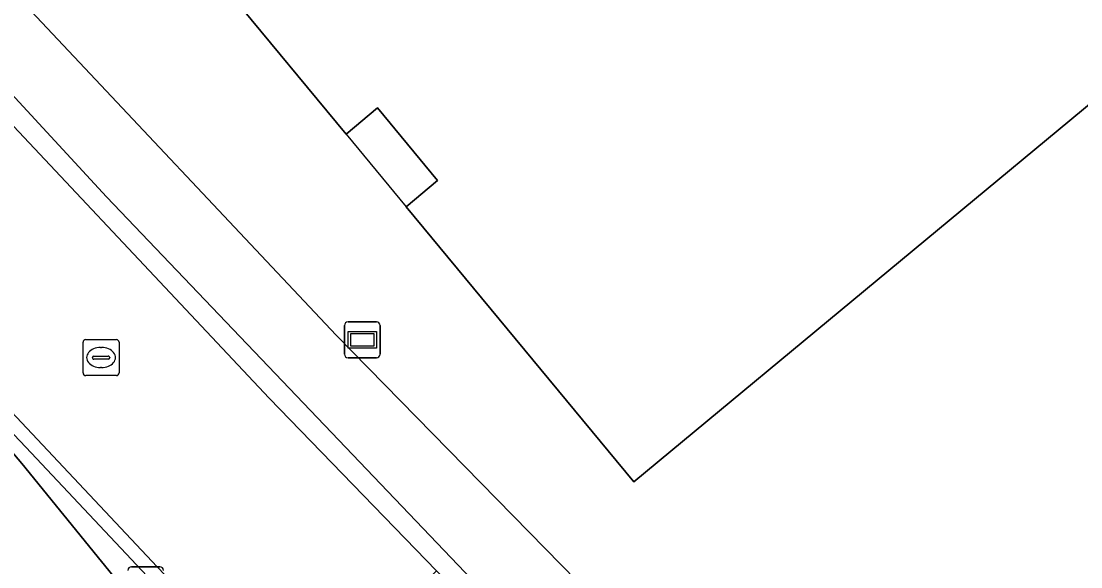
# Model space of a CAD drawing. Extents: x 159489 to 160304, y 383825 to 384531.
# Drawn here: x 160082.47 to 160111.93, y 384135.4 to 384150.57 of the extents above; entities that cross this region are included whole.
import ezdxf

# ---------------------------------------------------------------- set-up
doc = ezdxf.new("R2010")
doc.units = 0
for name, color, linetype in [('IMGEO_Berm_groen', 7, 'Continuous'), ('IMGEO_Berm_open', 7, 'Continuous'), ('IMGEO_Erf', 7, 'Continuous'), ('IMGEO_Informatiebord', 7, 'Continuous'), ('IMGEO_Lichtmast', 7, 'Continuous'), ('IMGEO_OVBaan_gesloten', 7, 'Continuous'), ('IMGEO_Pand', 7, 'Continuous'), ('IMGEO_Pand_overbouw', 7, 'Continuous'), ('IMGEO_Rijbaan_lokaal_gesloten', 7, 'Continuous'), ('IMGEO_Rioolput', 7, 'Continuous'), ('IMGEO_Voetpad_open', 7, 'Continuous')]:
    doc.layers.add(name, color=color, linetype=linetype)

msp = doc.modelspace()

# ---------------------------------------------------------------- linework, layer by layer
at = {"layer": 'IMGEO_Berm_groen'}
for points in [[(160077.959, 384143.62), (160082.491, 384138.273), (160093.68, 384124.504)], [(160103.171, 384113.83), (160122.2, 384094.958), (160122.466, 384095.227), (160124.176, 384096.867), (160104.378, 384116.447), (160089.551, 384131.422), (160085.974, 384135.143), (160082.602, 384138.728), (160077.959, 384143.62)]]:
    msp.add_lwpolyline(points, dxfattribs=at)
at = {"layer": 'IMGEO_Berm_open'}
for points in [[(160089.822, 384131.686), (160086.248, 384135.404), (160076.823, 384145.424), (160066.449, 384156.825), (160055.797, 384168.686)], [(160055.515, 384168.433), (160064.218, 384158.742), (160064.412, 384158.526), (160067.265, 384155.319), (160077.959, 384143.62), (160082.602, 384138.728), (160085.974, 384135.143), (160089.551, 384131.422), (160104.378, 384116.447), (160124.176, 384096.867), (160122.466, 384095.227), (160122.2, 384094.958), (160122.462, 384094.698), (160124.719, 384096.863), (160104.646, 384116.715), (160089.822, 384131.686)]]:
    msp.add_lwpolyline(points, dxfattribs=at)
at = {"layer": 'IMGEO_Erf'}
msp.add_lwpolyline([(160051.553, 384186.494), (160055.185, 384182.183), (160055.979, 384181.24), (160057.954, 384178.895), (160063.061, 384172.832), (160065.382, 384170.193), (160066.214, 384169.246), (160072.272, 384162.355), (160075.872, 384158.402), (160076.696, 384157.497), (160082.448, 384151.179), (160091.223, 384141.843), (160105.53, 384127.244), (160129.28, 384103.698), (160141.431, 384091.785), (160146.087, 384087.221), (160154.183, 384079.487), (160154.902, 384078.8), (160161.156, 384072.825), (160168.424, 384066.164), (160174.496, 384060.831), (160173.165, 384059.326), (160172.803, 384058.891), (160175.157, 384056.641)], dxfattribs=at)
msp.add_lwpolyline([(160094.27, 384162.669), (160092.218, 384165.04), (160109.762, 384179.615), (160111.851, 384177.303), (160111.889, 384177.266), (160112.049, 384177.399), (160113.333, 384175.859), (160118.241, 384179.935), (160116.95, 384181.484), (160120.569, 384184.499), (160134.953, 384167.15), (160099.507, 384137.762), (160093.174, 384145.415), (160094.049, 384146.14), (160092.381, 384148.161), (160091.503, 384147.435), (160085.15, 384155.113)], close=True, dxfattribs=at)
at = {"layer": 'IMGEO_Informatiebord'}
for p, q in [((160091.457, 384141.312), (160091.457, 384142.112)), ((160091.457, 384142.112), (160091.457, 384141.312)), ((160091.557, 384142.212), (160092.347, 384142.212)), ((160092.347, 384142.212), (160091.557, 384142.212)), ((160092.447, 384142.112), (160092.447, 384141.312)), ((160092.447, 384141.312), (160092.447, 384142.112)), ((160092.347, 384141.212), (160091.557, 384141.212)), ((160091.557, 384141.212), (160092.347, 384141.212))]:
    msp.add_line(p, q, dxfattribs=at)
for points in [[(160091.558, 384141.944), (160092.346, 384141.944), (160092.346, 384141.48), (160091.558, 384141.48), (160091.558, 384141.944)], [(160091.623, 384141.879), (160091.623, 384141.545), (160092.281, 384141.545), (160092.281, 384141.879), (160091.623, 384141.879)]]:
    msp.add_lwpolyline(points, dxfattribs=at)
for centre, start, end in [((160091.557, 384142.112), 90, 180), ((160091.557, 384142.112), 90, 180), ((160092.347, 384142.112), 0, 90), ((160092.347, 384142.112), 360, 90), ((160091.557, 384141.312), 180, 270), ((160091.557, 384141.312), 180, 270), ((160092.347, 384141.312), 270, 0), ((160092.347, 384141.312), 270, 0)]:
    msp.add_arc(centre, 0.1, start, end, dxfattribs=at)
at = {"layer": 'IMGEO_Lichtmast'}
for p, q in [((160085.535, 384135.403), (160086.325, 384135.403)), ((160086.325, 384135.403), (160085.535, 384135.403))]:
    msp.add_line(p, q, dxfattribs=at)
for centre, start, end in [((160085.535, 384135.303), 90, 180), ((160085.535, 384135.303), 90, 180), ((160086.325, 384135.303), 0, 90), ((160086.325, 384135.303), 360, 90)]:
    msp.add_arc(centre, 0.1, start, end, dxfattribs=at)
at = {"layer": 'IMGEO_OVBaan_gesloten'}
msp.add_lwpolyline([(160093.68, 384124.504), (160082.491, 384138.273), (160077.959, 384143.62), (160067.265, 384155.319), (160060.886, 384161.392), (160051.375, 384170.108), (160051.001, 384170.451)], dxfattribs=at)
at = {"layer": 'IMGEO_Pand'}
msp.add_lwpolyline([(160134.953, 384167.15), (160120.569, 384184.499), (160116.95, 384181.484), (160118.241, 384179.935), (160113.333, 384175.859), (160112.049, 384177.399), (160111.889, 384177.266), (160111.41, 384176.869), (160094.575, 384162.922), (160094.27, 384162.669), (160085.15, 384155.113), (160091.503, 384147.435), (160092.381, 384148.161), (160094.049, 384146.14), (160093.174, 384145.415), (160099.507, 384137.762)], close=True, dxfattribs=at)
at = {"layer": 'IMGEO_Pand_overbouw'}
msp.add_lwpolyline([(160091.503, 384147.435), (160093.174, 384145.415), (160094.049, 384146.14), (160092.381, 384148.161)], close=True, dxfattribs=at)
at = {"layer": 'IMGEO_Rijbaan_lokaal_gesloten'}
for points in [[(160190.124, 384042.528), (160175.157, 384056.641), (160172.803, 384058.891), (160169.611, 384061.698), (160168.296, 384060.203), (160164.902, 384063.187), (160159.301, 384068.299), (160144.586, 384082.324), (160130.065, 384096.531), (160131.457, 384097.954), (160128.637, 384100.713), (160127.245, 384099.289), (160126.087, 384100.422), (160107.564, 384118.761), (160097.127, 384129.22), (160092.588, 384133.903), (160094.018, 384135.288), (160089.367, 384140.087), (160079.931, 384150.12), (160070.349, 384160.656), (160061.195, 384171.066), (160055.796, 384177.459)], [(160055.797, 384168.686), (160066.449, 384156.825), (160076.823, 384145.424), (160086.248, 384135.404), (160089.822, 384131.686), (160104.646, 384116.715), (160124.719, 384096.863), (160127.256, 384094.343), (160150.41, 384071.823), (160156.588, 384065.977), (160165.391, 384058.144), (160170.706, 384053.56)]]:
    msp.add_lwpolyline(points, dxfattribs=at)
at = {"layer": 'IMGEO_Rioolput'}
for p, q in [((160084.189, 384140.794), (160084.189, 384141.646)), ((160084.264, 384141.72), (160085.116, 384141.72)), ((160084.677, 384141.5), (160084.702, 384141.5)), ((160085.19, 384141.646), (160085.19, 384140.794)), ((160084.448, 384141.214), (160084.448, 384141.226)), ((160084.886, 384141.177), (160084.488, 384141.177)), ((160084.491, 384141.263), (160084.889, 384141.263)), ((160084.932, 384141.226), (160084.932, 384141.214)), ((160084.7, 384140.94), (160084.675, 384140.94)), ((160085.116, 384140.72), (160084.264, 384140.72))]:
    msp.add_line(p, q, dxfattribs=at)
for points in [[(160084.189, 384140.794), (160084.189, 384141.646)], [(160084.264, 384141.72), (160085.116, 384141.72)], [(160085.19, 384141.646), (160085.19, 384140.794)], [(160085.116, 384140.72), (160084.264, 384140.72)]]:
    msp.add_lwpolyline(points, dxfattribs=at)
for centre, radius, start, end in [((160084.266, 384141.644), 0.0765, 91.552, 178.448), ((160084.266, 384141.644), 0.0765, 91.552, 178.448), ((160085.114, 384141.644), 0.0765, 1.552, 88.448), ((160085.114, 384141.644), 0.0765, 1.552, 88.448), ((160084.488, 384141.223), 0.0403, 85.8775, 175.7526), ((160084.485, 384141.213), 0.0366, 178.938, 274.7102), ((160084.889, 384141.22), 0.043, 264.8664, 352.4533), ((160084.893, 384141.225), 0.0386, 1.7309, 96.639), ((160084.266, 384140.796), 0.0765, 181.552, 268.448), ((160084.266, 384140.796), 0.0765, 181.552, 268.448), ((160085.114, 384140.796), 0.0765, 271.552, 358.448), ((160085.114, 384140.796), 0.0765, 271.552, 358.448)]:
    msp.add_arc(centre, radius, start, end, dxfattribs=at)
for centre, major_axis, ratio, start_param, end_param in [((160084.676, 384141.22), (-0.387, 0.002), 0.722429, 4.712389, 7.853982), ((160084.701, 384141.22), (-0.39, 0.002), 0.717154, 1.570796, 4.712389)]:
    msp.add_ellipse(centre, major_axis=major_axis, ratio=ratio, start_param=start_param, end_param=end_param, dxfattribs=at)
at = {"layer": 'IMGEO_Voetpad_open'}
for points in [[(160048.4, 384186.332), (160055.796, 384177.459), (160061.195, 384171.066), (160070.349, 384160.656), (160079.931, 384150.12), (160089.367, 384140.087), (160094.018, 384135.288), (160098.547, 384130.616), (160108.969, 384120.172), (160127.484, 384101.841), (160128.637, 384100.713), (160131.457, 384097.954), (160145.969, 384083.756), (160160.659, 384069.755)], [(160049.101, 384186.313), (160061.626, 384171.427), (160066.213, 384166.161), (160074.003, 384157.433), (160084.845, 384145.686), (160094.817, 384135.246), (160104.079, 384125.847), (160127.88, 384102.246), (160146.171, 384084.356), (160161.015, 384070.183)], [(160161.015, 384070.183), (160146.171, 384084.356), (160127.88, 384102.246), (160104.079, 384125.847), (160094.817, 384135.246), (160084.845, 384145.686), (160074.003, 384157.433), (160066.213, 384166.161), (160061.626, 384171.427), (160049.101, 384186.313)], [(160154.183, 384079.487), (160146.087, 384087.221), (160141.431, 384091.785), (160129.28, 384103.698), (160105.53, 384127.244), (160091.223, 384141.843), (160082.448, 384151.179), (160076.696, 384157.497), (160075.872, 384158.402), (160072.272, 384162.355), (160066.214, 384169.246), (160065.382, 384170.193), (160063.061, 384172.832), (160057.954, 384178.895), (160055.979, 384181.24), (160055.185, 384182.183), (160051.553, 384186.494)]]:
    msp.add_lwpolyline(points, dxfattribs=at)

doc.saveas('drawing.dxf')
